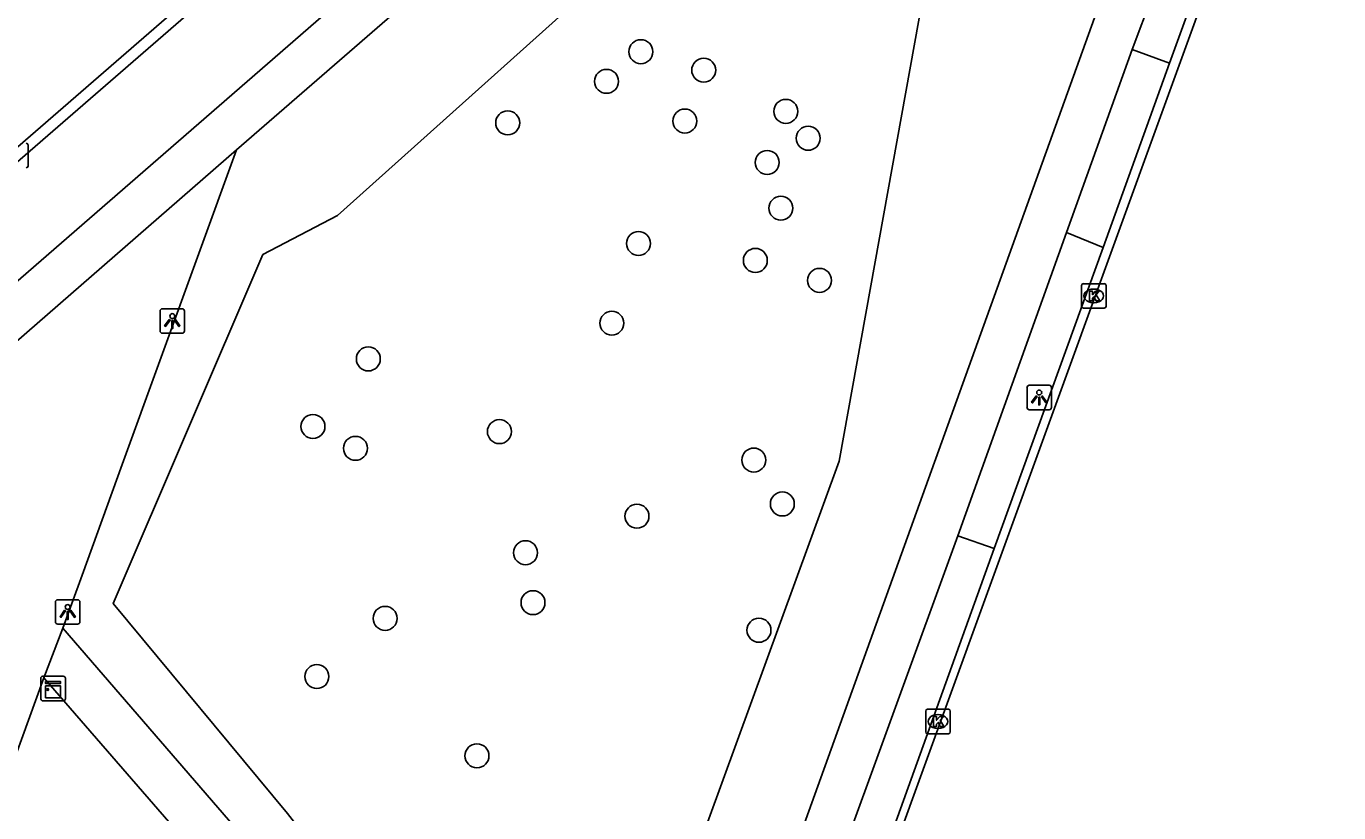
# Model space of a CAD drawing. Extents: x 155888 to 156864, y 383882 to 384671.
# Drawn here: x 156761.3 to 156814.9, y 384238.7 to 384270.7 of the extents above; entities that cross this region are included whole.
import ezdxf

# ---------------------------------------------------------------- set-up
doc = ezdxf.new("R2010")
doc.units = 0
for name, color, linetype in [('IMGEO_Boom', 7, 'Continuous'), ('IMGEO_Groenvoorziening', 7, 'Continuous'), ('IMGEO_Kast', 7, 'Continuous'), ('IMGEO_Kolk', 7, 'Continuous'), ('IMGEO_Lichtpunt', 7, 'Continuous'), ('IMGEO_Parkeervlak_open', 7, 'Continuous'), ('IMGEO_Rijbaan_lokaal_gesloten', 7, 'Continuous'), ('IMGEO_Rijbaan_lokaal_open', 7, 'Continuous'), ('IMGEO_Voetpad_open', 7, 'Continuous')]:
    doc.layers.add(name, color=color, linetype=linetype)

msp = doc.modelspace()

# ---------------------------------------------------------------- linework, layer by layer
at = {"layer": 'IMGEO_Boom'}
for centre in [(156786.394, 384269.682), (156788.957, 384268.928), (156784.992, 384268.473), (156792.307, 384267.249), (156780.958, 384266.778), (156788.187, 384266.854), (156793.223, 384266.152), (156791.549, 384265.166), (156792.107, 384263.302), (156786.295, 384261.863), (156791.064, 384261.172), (156793.684, 384260.357), (156785.208, 384258.612), (156775.271, 384257.154), (156773.012, 384254.401), (156780.62, 384254.19), (156774.746, 384253.509), (156791.001, 384253.031), (156792.166, 384251.241), (156786.234, 384250.74), (156781.686, 384249.253), (156781.991, 384247.216), (156775.956, 384246.576), (156791.212, 384246.091), (156773.172, 384244.202), (156779.705, 384240.972)]:
    msp.add_circle(centre, 0.489, dxfattribs=at)
at = {"layer": 'IMGEO_Groenvoorziening'}
msp.add_lwpolyline([(156783.739, 384223.517), (156771.979, 384238.616), (156764.865, 384247.181), (156770.963, 384261.409), (156774.012, 384263.006), (156787.223, 384274.838), (156796.805, 384283.331), (156798.547, 384282.75), (156798.837, 384277.088), (156794.482, 384252.988), (156783.739, 384223.517)], dxfattribs=at)
at = {"layer": 'IMGEO_Kast'}
for p, q in [((156761.908, 384243.289), (156761.908, 384244.13)), ((156761.908, 384244.13), (156761.908, 384243.289)), ((156761.983, 384244.214), (156762.824, 384244.214)), ((156762.824, 384244.214), (156761.983, 384244.214)), ((156762.908, 384244.139), (156762.908, 384243.298)), ((156762.908, 384243.298), (156762.908, 384244.139)), ((156762.833, 384243.214), (156761.992, 384243.214)), ((156761.992, 384243.214), (156762.833, 384243.214))]:
    msp.add_line(p, q, dxfattribs=at)
for points in [[(156762.103, 384244.004), (156762.703, 384244.004), (156762.703, 384243.919), (156762.103, 384243.919), (156762.103, 384244.004)], [(156762.103, 384243.829), (156762.703, 384243.829), (156762.703, 384243.34), (156762.103, 384243.34), (156762.103, 384243.829)]]:
    msp.add_lwpolyline(points, dxfattribs=at)
msp.add_circle((156762.187, 384243.678), 0.0377, dxfattribs=at)
for centre, start, end in [((156761.986, 384244.136), 92.4484, 184.2845), ((156761.986, 384244.136), 92.4484, 184.2845), ((156762.83, 384244.136), 2.4484, 94.2845), ((156762.83, 384244.136), 2.4484, 94.2845), ((156761.986, 384243.292), 182.4484, 274.2845), ((156761.986, 384243.292), 182.4484, 274.2845), ((156762.83, 384243.292), 272.4484, 4.2845), ((156762.83, 384243.292), 272.4484, 4.2845)]:
    msp.add_arc(centre, 0.0779, start, end, dxfattribs=at)
at = {"layer": 'IMGEO_Kolk'}
for p, q in [((156761.386, 384265.873), (156761.386, 384265.021)), ((156804.449, 384260.223), (156805.301, 384260.223)), ((156804.374, 384259.297), (156804.374, 384260.149)), ((156804.862, 384260.003), (156804.887, 384260.003)), ((156805.375, 384260.149), (156805.375, 384259.297)), ((156805.301, 384259.223), (156804.449, 384259.223)), ((156804.885, 384259.443), (156804.86, 384259.443)), ((156798.017, 384241.944), (156798.017, 384242.796)), ((156798.092, 384242.87), (156798.944, 384242.87)), ((156798.505, 384242.65), (156798.53, 384242.65)), ((156799.018, 384242.796), (156799.018, 384241.944)), ((156798.528, 384242.09), (156798.503, 384242.09)), ((156798.944, 384241.87), (156798.092, 384241.87))]:
    msp.add_line(p, q, dxfattribs=at)
for points in [[(156761.386, 384265.873), (156761.386, 384265.021)], [(156804.449, 384260.223), (156805.301, 384260.223)], [(156804.374, 384259.297), (156804.374, 384260.149)], [(156804.695, 384259.923), (156804.818, 384259.923), (156804.818, 384259.772), (156804.948, 384259.923), (156805.112, 384259.923), (156804.966, 384259.772), (156805.119, 384259.523), (156804.967, 384259.523), (156804.882, 384259.687), (156804.818, 384259.62), (156804.818, 384259.523), (156804.695, 384259.523), (156804.695, 384259.923)], [(156805.375, 384260.149), (156805.375, 384259.297)], [(156805.301, 384259.223), (156804.449, 384259.223)], [(156798.017, 384241.944), (156798.017, 384242.796)], [(156798.092, 384242.87), (156798.944, 384242.87)], [(156798.338, 384242.57), (156798.461, 384242.57), (156798.461, 384242.419), (156798.591, 384242.57), (156798.755, 384242.57), (156798.609, 384242.419), (156798.762, 384242.17), (156798.61, 384242.17), (156798.525, 384242.334), (156798.461, 384242.267), (156798.461, 384242.17), (156798.338, 384242.17), (156798.338, 384242.57)], [(156799.018, 384242.796), (156799.018, 384241.944)], [(156798.944, 384241.87), (156798.092, 384241.87)]]:
    msp.add_lwpolyline(points, dxfattribs=at)
for centre, start, end in [((156761.31, 384265.871), 1.552, 88.448), ((156761.31, 384265.871), 1.552, 88.448), ((156761.31, 384265.023), 271.552, 358.448), ((156761.31, 384265.023), 271.552, 358.448), ((156804.451, 384260.147), 91.552, 178.448), ((156804.451, 384260.147), 91.552, 178.448), ((156805.299, 384260.147), 1.552, 88.448), ((156805.299, 384260.147), 1.552, 88.448), ((156804.451, 384259.299), 181.552, 268.448), ((156804.451, 384259.299), 181.552, 268.448), ((156805.299, 384259.299), 271.552, 358.448), ((156805.299, 384259.299), 271.552, 358.448), ((156798.094, 384242.794), 91.552, 178.448), ((156798.094, 384242.794), 91.552, 178.448), ((156798.942, 384242.794), 1.552, 88.448), ((156798.942, 384242.794), 1.552, 88.448), ((156798.094, 384241.946), 181.552, 268.448), ((156798.094, 384241.946), 181.552, 268.448), ((156798.942, 384241.946), 271.552, 358.448), ((156798.942, 384241.946), 271.552, 358.448)]:
    msp.add_arc(centre, 0.0765, start, end, dxfattribs=at)
for centre, major_axis, ratio, start_param, end_param in [((156804.861, 384259.723), (-0.387, 0.002), 0.722429, 4.712389, 7.853982), ((156804.886, 384259.723), (-0.39, 0.002), 0.717154, 1.570796, 4.712389), ((156798.504, 384242.37), (-0.387, 0.002), 0.722429, 4.712389, 7.853982), ((156798.529, 384242.37), (-0.39, 0.002), 0.717154, 1.570796, 4.712389)]:
    msp.add_ellipse(centre, major_axis=major_axis, ratio=ratio, start_param=start_param, end_param=end_param, dxfattribs=at)
at = {"layer": 'IMGEO_Lichtpunt'}
for p, q in [((156767.675, 384259.198), (156766.867, 384259.198)), ((156767.675, 384259.198), (156766.867, 384259.198)), ((156766.773, 384259.103), (156766.773, 384258.296)), ((156766.773, 384259.103), (156766.773, 384258.296)), ((156767.769, 384258.296), (156767.769, 384259.103)), ((156767.769, 384258.296), (156767.769, 384259.103)), ((156766.867, 384258.202), (156767.675, 384258.202)), ((156766.867, 384258.202), (156767.675, 384258.202)), ((156802.15, 384255.985), (156802.15, 384255.178)), ((156802.15, 384255.985), (156802.15, 384255.178)), ((156803.052, 384256.08), (156802.244, 384256.08)), ((156803.052, 384256.08), (156802.244, 384256.08)), ((156803.146, 384255.178), (156803.146, 384255.985)), ((156803.146, 384255.178), (156803.146, 384255.985)), ((156802.244, 384255.084), (156803.052, 384255.084)), ((156802.244, 384255.084), (156803.052, 384255.084)), ((156763.407, 384247.336), (156762.599, 384247.336)), ((156763.407, 384247.336), (156762.599, 384247.336)), ((156762.505, 384247.241), (156762.505, 384246.434)), ((156762.505, 384247.241), (156762.505, 384246.434)), ((156763.501, 384246.434), (156763.501, 384247.241)), ((156763.501, 384246.434), (156763.501, 384247.241)), ((156762.599, 384246.34), (156763.407, 384246.34)), ((156762.599, 384246.34), (156763.407, 384246.34))]:
    msp.add_line(p, q, dxfattribs=at)
for points in [[(156767.147, 384258.767), (156767.186, 384258.739), (156766.998, 384258.477), (156766.96, 384258.504), (156767.147, 384258.767)], [(156767.249, 384258.719), (156767.296, 384258.719), (156767.296, 384258.397), (156767.249, 384258.397), (156767.249, 384258.719)], [(156767.359, 384258.739), (156767.397, 384258.766), (156767.584, 384258.504), (156767.545, 384258.476), (156767.359, 384258.739)], [(156802.524, 384255.649), (156802.563, 384255.621), (156802.375, 384255.359), (156802.337, 384255.386), (156802.524, 384255.649)], [(156802.626, 384255.601), (156802.673, 384255.601), (156802.673, 384255.279), (156802.626, 384255.279), (156802.626, 384255.601)], [(156802.736, 384255.621), (156802.774, 384255.648), (156802.961, 384255.386), (156802.922, 384255.358), (156802.736, 384255.621)], [(156762.879, 384246.905), (156762.918, 384246.877), (156762.73, 384246.615), (156762.692, 384246.642), (156762.879, 384246.905)], [(156762.981, 384246.857), (156763.028, 384246.857), (156763.028, 384246.535), (156762.981, 384246.535), (156762.981, 384246.857)], [(156763.091, 384246.877), (156763.129, 384246.904), (156763.316, 384246.642), (156763.277, 384246.614), (156763.091, 384246.877)]]:
    msp.add_lwpolyline(points, dxfattribs=at)
for centre in [(156767.272, 384258.901), (156802.649, 384255.783), (156763.004, 384247.039)]:
    msp.add_circle(centre, 0.0994, dxfattribs=at)
for centre, start, end in [((156766.867, 384259.103), 90, 180), ((156766.867, 384259.103), 90, 180), ((156767.675, 384259.103), 0, 90), ((156767.675, 384259.103), 0, 90), ((156766.867, 384258.296), 180, 270), ((156766.867, 384258.296), 180, 270), ((156767.675, 384258.296), 270, 0), ((156767.675, 384258.296), 270, 360), ((156802.244, 384255.985), 90, 180), ((156802.244, 384255.985), 90, 180), ((156803.052, 384255.985), 0, 90), ((156803.052, 384255.985), 0, 90), ((156802.244, 384255.178), 180, 270), ((156802.244, 384255.178), 180, 270), ((156803.052, 384255.178), 270, 0), ((156803.052, 384255.178), 270, 360), ((156762.599, 384247.241), 90, 180), ((156762.599, 384247.241), 90, 180), ((156763.407, 384247.241), 0, 90), ((156763.407, 384247.241), 0, 90), ((156762.599, 384246.434), 180, 270), ((156762.599, 384246.434), 180, 270), ((156763.407, 384246.434), 270, 0), ((156763.407, 384246.434), 270, 360)]:
    msp.add_arc(centre, 0.0946, start, end, dxfattribs=at)
at = {"layer": 'IMGEO_Parkeervlak_open'}
for points in [[(156807.971, 384269.21), (156806.444, 384269.775)], [(156803.766, 384262.303), (156805.252, 384261.695)], [(156800.812, 384249.42), (156799.325, 384249.945)]]:
    msp.add_lwpolyline(points, dxfattribs=at)
at = {"layer": 'IMGEO_Rijbaan_lokaal_gesloten'}
for points in [[(156801.435, 384295.362), (156777.585, 384274.792), (156749.039, 384250), (156728.765, 384232.392), (156677.961, 384188.273), (156649.173, 384163.247), (156638.782, 384153.801)], [(156634.485, 384156.375), (156635.856, 384157.199), (156636.046, 384156.976), (156642.257, 384162.207), (156643.817, 384163.481), (156671.684, 384187.621), (156676.99, 384192.247), (156680.268, 384195.108), (156710.742, 384221.573), (156715.95, 384226.1), (156723.484, 384232.637), (156743.439, 384250), (156749.57, 384255.335), (156754.859, 384259.931), (156761.065, 384265.282), (156788.507, 384289.088), (156788.213, 384289.442)]]:
    msp.add_lwpolyline(points, dxfattribs=at)
at = {"layer": 'IMGEO_Rijbaan_lokaal_open'}
for points in [[(156788.213, 384289.442), (156760.764, 384265.63), (156754.558, 384260.279), (156753.039, 384258.959)], [(156814.871, 384287.065), (156789.212, 384216.482), (156788.935, 384216.582)], [(156807.971, 384269.21), (156809.54, 384273.567), (156812.494, 384281.8)], [(156805.252, 384261.695), (156807.971, 384269.21)], [(156760.384, 384257.403), (156769.888, 384265.675)], [(156762.806, 384246.175), (156763.59, 384248.334), (156765.23, 384252.849), (156769.888, 384265.675)], [(156800.812, 384249.42), (156805.252, 384261.695)], [(156795.693, 384235.224), (156800.812, 384249.42)], [(156762.028, 384244.15), (156762.806, 384246.175)], [(156762.028, 384244.15), (156702.835, 384080.846)]]:
    msp.add_lwpolyline(points, dxfattribs=at)
at = {"layer": 'IMGEO_Voetpad_open'}
for points in [[(156769.888, 384265.675), (156788.86, 384282.122), (156802.94, 384294.222)], [(156813.189, 384294.055), (156806.307, 384274.964), (156788.246, 384224.829), (156786.203, 384219.126)], [(156806.444, 384269.775), (156808.094, 384274.192), (156811.004, 384282.364)], [(156806.444, 384269.775), (156803.766, 384262.303)], [(156799.325, 384249.945), (156803.766, 384262.303)], [(156799.325, 384249.945), (156794.179, 384235.818)], [(156762.806, 384246.175), (156786.203, 384219.126)], [(156785.484, 384217.152), (156762.028, 384244.15)]]:
    msp.add_lwpolyline(points, dxfattribs=at)

doc.saveas('drawing.dxf')
